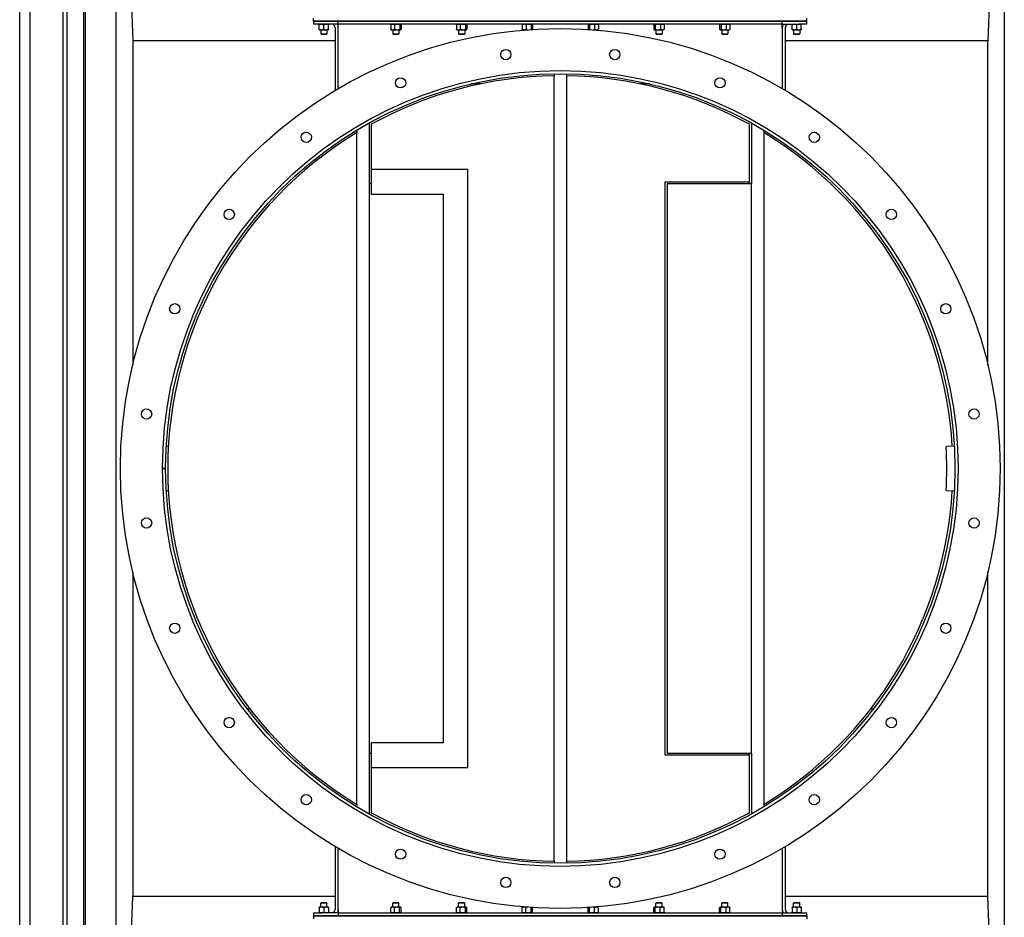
# Model space of a CAD drawing. Header units: inches. Extents: x 24 to 1128, y -69 to 748.
# Tile 588 of 656: x 504 to 564, y 587 to 642. Entities that reach past the tile are written whole.
import ezdxf

# ---------------------------------------------------------------- set-up
doc = ezdxf.new("R2010")
doc.units = ezdxf.units.IN
doc.header["$LTSCALE"] = 32
doc.header["$MEASUREMENT"] = 0
doc.layers.add('Visible (ANSI)', color=7, linetype='Continuous', lineweight=30)

msp = doc.modelspace()

# ---------------------------------------------------------------- linework, layer by layer
at = {"layer": 'Visible (ANSI)'}
for p, q in [((508.25563, 671.56853), (508.25563, 557.01853)), ((504.28063, 558.91853), (504.28063, 669.66853)), ((504.90563, 669.66853), (504.90563, 558.91853)), ((506.90563, 669.66853), (506.90563, 558.91853)), ((507.15563, 669.66853), (507.15563, 558.91853)), ((508.15563, 669.66853), (508.15563, 558.91853)), ((510.15563, 558.91853), (510.15563, 669.66853)), ((510.15563, 669.66853), (511.15563, 640.29353)), ((564.15563, 669.66853), (563.15563, 640.29353)), ((564.15563, 669.66853), (564.15563, 558.91853)), ((522.15563, 641.48103), (522.15563, 641.66853)), ((522.65563, 641.48103), (522.15563, 641.48103)), ((522.15563, 641.48103), (522.65563, 641.48103)), ((522.15563, 641.48103), (522.15563, 641.29353)), ((522.65563, 641.29353), (522.15563, 641.29353)), ((522.49913, 640.98967), (522.49913, 641.26839)), ((522.65563, 641.48103), (551.65563, 641.48103)), ((523.65563, 641.48103), (522.65563, 641.48103)), ((523.65563, 641.29353), (522.65563, 641.29353)), ((522.78063, 640.98967), (522.78063, 641.26839)), ((523.06213, 640.98967), (523.06213, 641.26839)), ((523.65563, 641.29353), (523.65563, 641.48103)), ((523.65563, 641.29353), (523.65563, 641.48103)), ((550.65563, 641.48103), (523.65563, 641.48103)), ((550.65563, 641.29353), (523.65563, 641.29353)), ((523.65563, 641.10603), (523.65563, 641.29353)), ((526.84269, 641.26839), (526.84269, 640.98967)), ((526.87413, 641.29353), (526.86511, 641.28832)), ((527.07527, 641.26839), (527.07527, 640.98967)), ((527.38821, 641.26839), (527.38821, 640.98967)), ((527.43713, 641.29353), (527.44615, 641.28832)), ((527.46858, 641.26839), (527.46858, 640.98967)), ((530.84269, 641.26839), (530.84269, 640.98967)), ((530.87413, 641.29353), (530.86511, 641.28832)), ((531.07527, 641.26839), (531.07527, 640.98967)), ((531.38821, 641.26839), (531.38821, 640.98967)), ((531.43713, 641.29353), (531.44615, 641.28832)), ((531.46858, 641.26839), (531.46858, 640.98967)), ((534.84269, 641.26839), (534.84269, 640.98967)), ((534.87413, 641.29353), (534.86511, 641.28832)), ((535.07527, 641.26839), (535.07527, 640.98967)), ((535.38821, 641.26839), (535.38821, 640.98967)), ((535.43713, 641.29353), (535.44615, 641.28832)), ((535.46858, 641.26839), (535.46858, 640.99028)), ((538.84053, 641.26839), (538.84053, 640.99041)), ((538.87413, 641.29353), (538.86309, 641.28716)), ((538.92898, 641.26839), (538.92898, 640.98967)), ((539.24408, 641.26839), (539.24408, 640.98967)), ((539.43713, 641.29353), (539.44817, 641.28716)), ((539.47074, 641.26839), (539.47074, 640.98967)), ((542.84053, 641.26839), (542.84053, 640.98967)), ((542.87413, 641.29353), (542.86309, 641.28716)), ((542.92898, 641.26839), (542.92898, 640.98967)), ((543.24408, 641.26839), (543.24408, 640.98967)), ((543.43713, 641.29353), (543.44817, 641.28716)), ((543.47074, 641.26839), (543.47074, 640.98967)), ((546.84053, 641.26839), (546.84053, 640.98967)), ((546.87413, 641.29353), (546.86309, 641.28716)), ((546.92898, 641.26839), (546.92898, 640.98967)), ((547.24408, 641.26839), (547.24408, 640.98967)), ((547.43713, 641.29353), (547.44817, 641.28716)), ((547.47074, 641.26839), (547.47074, 640.98967)), ((551.65563, 641.48103), (550.65563, 641.48103)), ((550.65563, 641.29353), (550.65563, 641.48103)), ((550.65563, 641.29353), (550.65563, 641.48103)), ((550.65563, 641.29353), (551.65563, 641.29353)), ((550.65563, 641.10603), (550.65563, 641.29353)), ((551.24913, 640.98967), (551.24913, 641.26839)), ((551.53063, 640.98967), (551.53063, 641.26839)), ((552.15563, 641.48103), (551.65563, 641.48103)), ((551.65563, 641.48103), (552.15563, 641.48103)), ((552.15563, 641.29353), (551.65563, 641.29353)), ((551.81213, 640.98967), (551.81213, 641.26839)), ((552.15563, 641.48103), (552.15563, 641.66853)), ((552.15563, 641.29353), (552.15563, 641.48103)), ((522.49913, 640.96453), (522.63988, 640.96453)), ((522.59313, 640.96453), (522.59313, 640.70569)), ((522.59313, 640.70569), (522.96813, 640.70569)), ((522.63147, 640.66853), (522.59313, 640.70569)), ((522.92979, 640.66853), (522.63147, 640.66853)), ((522.63988, 640.96453), (522.92138, 640.96453)), ((522.92138, 640.96453), (523.06213, 640.96453)), ((522.92979, 640.66853), (522.96813, 640.70569)), ((522.96813, 640.96453), (522.96813, 640.70569)), ((523.46813, 641.10603), (523.46813, 637.27645)), ((523.65563, 637.38709), (523.65563, 641.10603)), ((526.87413, 640.96453), (526.86511, 640.96974)), ((526.87413, 640.96453), (526.95898, 640.96453)), ((526.95898, 640.96453), (527.23174, 640.96453)), ((526.96813, 640.96453), (526.96813, 640.7057)), ((526.96813, 640.7057), (527.34313, 640.7057)), ((527.00647, 640.66853), (526.96813, 640.7057)), ((527.30479, 640.66853), (527.00647, 640.66853)), ((527.23174, 640.96453), (527.42839, 640.96453)), ((527.30479, 640.66853), (527.34313, 640.7057)), ((527.34313, 640.96453), (527.34313, 640.7057)), ((527.42839, 640.96453), (527.43713, 640.96453)), ((527.43713, 640.96453), (527.44615, 640.96974)), ((530.87413, 640.96453), (530.86511, 640.96974)), ((530.87413, 640.96453), (530.95898, 640.96453)), ((530.95898, 640.96453), (531.23174, 640.96453)), ((530.96813, 640.96453), (530.96813, 640.7057)), ((530.96813, 640.7057), (531.34313, 640.7057)), ((531.00647, 640.66853), (530.96813, 640.7057)), ((531.30479, 640.66853), (531.00647, 640.66853)), ((531.23174, 640.96453), (531.42839, 640.96453)), ((531.30479, 640.66853), (531.34313, 640.7057)), ((531.34313, 640.96453), (531.34313, 640.7057)), ((531.42839, 640.96453), (531.43713, 640.96453)), ((531.43713, 640.96453), (531.44615, 640.96974)), ((534.87413, 640.96453), (534.86511, 640.96974)), ((534.87413, 640.96453), (534.95898, 640.96453)), ((534.95898, 640.96453), (535.10131, 640.96453)), ((534.96813, 640.96453), (534.96813, 640.95394)), ((539.20996, 640.96453), (539.35741, 640.96453)), ((539.34313, 640.96453), (539.34313, 640.95394)), ((539.35741, 640.96453), (539.43713, 640.96453)), ((539.43713, 640.96453), (539.44817, 640.9709)), ((542.87413, 640.96453), (542.86309, 640.9709)), ((542.87413, 640.96453), (542.88475, 640.96453)), ((542.88475, 640.96453), (543.08653, 640.96453)), ((542.96813, 640.96453), (542.96813, 640.7057)), ((542.96813, 640.7057), (543.34313, 640.7057)), ((543.00647, 640.66853), (542.96813, 640.7057)), ((543.30479, 640.66853), (543.00647, 640.66853)), ((543.08653, 640.96453), (543.35741, 640.96453)), ((543.30479, 640.66853), (543.34313, 640.7057)), ((543.34313, 640.96453), (543.34313, 640.7057)), ((543.35741, 640.96453), (543.43713, 640.96453)), ((543.43713, 640.96453), (543.44817, 640.9709)), ((546.87413, 640.96453), (546.86309, 640.9709)), ((546.87413, 640.96453), (546.88475, 640.96453)), ((546.88475, 640.96453), (547.08653, 640.96453)), ((546.96813, 640.96453), (546.96813, 640.7057)), ((546.96813, 640.7057), (547.34313, 640.7057)), ((547.00647, 640.66853), (546.96813, 640.7057)), ((547.30479, 640.66853), (547.00647, 640.66853)), ((547.08653, 640.96453), (547.35741, 640.96453)), ((547.30479, 640.66853), (547.34313, 640.7057)), ((547.34313, 640.96453), (547.34313, 640.7057)), ((547.35741, 640.96453), (547.43713, 640.96453)), ((547.43713, 640.96453), (547.44817, 640.9709)), ((550.65563, 641.10603), (550.65563, 637.38709)), ((550.84313, 637.27645), (550.84313, 641.10603)), ((551.24913, 640.96453), (551.38988, 640.96453)), ((551.34313, 640.96453), (551.34313, 640.70569)), ((551.34313, 640.70569), (551.71813, 640.70569)), ((551.38147, 640.66853), (551.34313, 640.70569)), ((551.67979, 640.66853), (551.38147, 640.66853)), ((551.38988, 640.96453), (551.67138, 640.96453)), ((551.67138, 640.96453), (551.81213, 640.96453)), ((551.67979, 640.66853), (551.71813, 640.70569)), ((551.71813, 640.96453), (551.71813, 640.70569)), ((511.15563, 640.29353), (511.15563, 620.5834)), ((523.46813, 640.29353), (511.15563, 640.29353)), ((563.15563, 640.29353), (550.84313, 640.29353)), ((563.15563, 620.5834), (563.15563, 640.29353)), ((536.78063, 638.2906), (536.78063, 638.16558)), ((537.53063, 638.2906), (537.53063, 638.16558)), ((536.78063, 590.42148), (536.78063, 638.16558)), ((537.53063, 638.16558), (537.53063, 590.42148)), ((532.29508, 637.66853), (531.71418, 637.66853)), ((542.59708, 637.66853), (542.01619, 637.66853)), ((525.53063, 635.29018), (525.53063, 631.59138)), ((548.78063, 635.29018), (548.78063, 631.59138)), ((524.78063, 634.85707), (524.78063, 634.71105)), ((524.78063, 593.87601), (524.78063, 634.71105)), ((525.65563, 635.21638), (525.65563, 632.46638)), ((548.65563, 631.71638), (548.65563, 635.21638)), ((549.53063, 634.85707), (549.53063, 634.71105)), ((549.53063, 634.71105), (549.53063, 593.87601)), ((525.65563, 632.46638), (525.65563, 630.96638)), ((531.53063, 632.46638), (525.65563, 632.46638)), ((531.53063, 596.12068), (531.53063, 632.46638)), ((543.53063, 631.71638), (548.65563, 631.71638)), ((543.53063, 596.87068), (543.53063, 631.71638)), ((548.65563, 631.59138), (548.65563, 631.71638)), ((525.65563, 631.59138), (525.53063, 631.59138)), ((525.53063, 631.59138), (525.53063, 596.99568)), ((548.78063, 631.59138), (543.65563, 631.59138)), ((543.65563, 631.59138), (543.65563, 596.99568)), ((548.78063, 596.99568), (548.78063, 631.59138)), ((525.65563, 630.96638), (530.03063, 630.96638)), ((530.03063, 630.96638), (530.03063, 597.62068)), ((513.31903, 615.64707), (513.19423, 615.65416)), ((561.11703, 615.65416), (560.61784, 615.62581)), ((512.96813, 614.29403), (513.15563, 614.29403)), ((513.15563, 614.29303), (512.96813, 614.29303)), ((513.19423, 612.9329), (513.31903, 612.93999)), ((560.61784, 612.96125), (561.11703, 612.9329)), ((511.15563, 608.00366), (511.15563, 588.29353)), ((563.15563, 588.29353), (563.15563, 608.00366)), ((518.28436, 599.66853), (518.12646, 599.66853)), ((556.1848, 599.66853), (556.02691, 599.66853)), ((525.65563, 597.62068), (525.65563, 596.12068)), ((530.03063, 597.62068), (525.65563, 597.62068)), ((525.53063, 596.99568), (525.65563, 596.99568)), ((525.53063, 596.99568), (525.53063, 593.29688)), ((543.65563, 596.99568), (548.78063, 596.99568)), ((548.65563, 596.87068), (548.65563, 596.99568)), ((548.78063, 596.99568), (548.78063, 593.29688)), ((548.65563, 596.87068), (543.53063, 596.87068)), ((548.65563, 593.37068), (548.65563, 596.87068)), ((525.65563, 596.12068), (525.65563, 593.37068)), ((525.65563, 596.12068), (531.53063, 596.12068)), ((524.78063, 593.87601), (524.78063, 593.72999)), ((549.53063, 593.87601), (549.53063, 593.72999)), ((523.46813, 591.3106), (523.46813, 587.48103)), ((523.65563, 587.48103), (523.65563, 591.19997)), ((550.65563, 591.19997), (550.65563, 587.48103)), ((550.84313, 587.48103), (550.84313, 591.3106)), ((536.78063, 590.42148), (536.78063, 590.29646)), ((537.53063, 590.42148), (537.53063, 590.29646)), ((510.15563, 558.91853), (511.15563, 588.29353)), ((511.15563, 588.29353), (523.46813, 588.29353)), ((550.84313, 588.29353), (563.15563, 588.29353)), ((564.15563, 558.91853), (563.15563, 588.29353)), ((522.63988, 587.62253), (522.49913, 587.62253)), ((522.49913, 587.59739), (522.49913, 587.31867)), ((522.63147, 587.91853), (522.59313, 587.88137)), ((522.96813, 587.88137), (522.59313, 587.88137)), ((522.59313, 587.62253), (522.59313, 587.88137)), ((522.63147, 587.91853), (522.92979, 587.91853)), ((522.92138, 587.62253), (522.63988, 587.62253)), ((522.78063, 587.59739), (522.78063, 587.31867)), ((523.06213, 587.62253), (522.92138, 587.62253)), ((522.92979, 587.91853), (522.96813, 587.88137)), ((522.96813, 587.62253), (522.96813, 587.88137)), ((523.06213, 587.59739), (523.06213, 587.31867)), ((523.65563, 587.48103), (523.65563, 587.29353)), ((526.84053, 587.31867), (526.84053, 587.59739)), ((526.87413, 587.62253), (526.86309, 587.61616)), ((526.95386, 587.62253), (526.87413, 587.62253)), ((527.22474, 587.62253), (526.95386, 587.62253)), ((527.00647, 587.91853), (526.96813, 587.88136)), ((527.34313, 587.88136), (526.96813, 587.88136)), ((526.96813, 587.62253), (526.96813, 587.88136)), ((527.00647, 587.91853), (527.30479, 587.91853)), ((527.06718, 587.31867), (527.06718, 587.59739)), ((527.42651, 587.62253), (527.22474, 587.62253)), ((527.30479, 587.91853), (527.34313, 587.88136)), ((527.34313, 587.62253), (527.34313, 587.88136)), ((527.38229, 587.31867), (527.38229, 587.59739)), ((527.43713, 587.62253), (527.42651, 587.62253)), ((527.43713, 587.62253), (527.44817, 587.61616)), ((527.47074, 587.31867), (527.47074, 587.59739)), ((530.84053, 587.31867), (530.84053, 587.59739)), ((530.87413, 587.62253), (530.86309, 587.61616)), ((530.95386, 587.62253), (530.87413, 587.62253)), ((531.22474, 587.62253), (530.95386, 587.62253)), ((531.00647, 587.91853), (530.96813, 587.88136)), ((531.34313, 587.88136), (530.96813, 587.88136)), ((530.96813, 587.62253), (530.96813, 587.88136)), ((531.00647, 587.91853), (531.30479, 587.91853)), ((531.06718, 587.31867), (531.06718, 587.59739)), ((531.42651, 587.62253), (531.22474, 587.62253)), ((531.30479, 587.91853), (531.34313, 587.88136)), ((531.34313, 587.62253), (531.34313, 587.88136)), ((531.38229, 587.31867), (531.38229, 587.59739)), ((531.43713, 587.62253), (531.42651, 587.62253)), ((531.43713, 587.62253), (531.44817, 587.61616)), ((531.47074, 587.31867), (531.47074, 587.59739)), ((534.84053, 587.31867), (534.84053, 587.59739)), ((534.87413, 587.62253), (534.86309, 587.61616)), ((534.95386, 587.62253), (534.87413, 587.62253)), ((535.10131, 587.62253), (534.95386, 587.62253)), ((534.96813, 587.62253), (534.96813, 587.63312)), ((535.06718, 587.31867), (535.06718, 587.59739)), ((535.38229, 587.31867), (535.38229, 587.59739)), ((535.47074, 587.31867), (535.47074, 587.59665)), ((538.84269, 587.31867), (538.84269, 587.59678)), ((538.92306, 587.31867), (538.92306, 587.59739)), ((539.35229, 587.62253), (539.20996, 587.62253)), ((539.236, 587.31867), (539.236, 587.59739)), ((539.34313, 587.62253), (539.34313, 587.63312)), ((539.43713, 587.62253), (539.35229, 587.62253)), ((539.43713, 587.62253), (539.44615, 587.61732)), ((539.46858, 587.31867), (539.46858, 587.59739)), ((542.84269, 587.31867), (542.84269, 587.59739)), ((542.87413, 587.62253), (542.86511, 587.61732)), ((542.88287, 587.62253), (542.87413, 587.62253)), ((543.07953, 587.62253), (542.88287, 587.62253)), ((542.92306, 587.31867), (542.92306, 587.59739)), ((543.00647, 587.91853), (542.96813, 587.88136)), ((543.34313, 587.88136), (542.96813, 587.88136)), ((542.96813, 587.62253), (542.96813, 587.88136)), ((543.00647, 587.91853), (543.30479, 587.91853)), ((543.35229, 587.62253), (543.07953, 587.62253)), ((543.236, 587.31867), (543.236, 587.59739)), ((543.30479, 587.91853), (543.34313, 587.88136)), ((543.34313, 587.62253), (543.34313, 587.88136)), ((543.43713, 587.62253), (543.35229, 587.62253)), ((543.43713, 587.62253), (543.44615, 587.61732)), ((543.46858, 587.31867), (543.46858, 587.59739)), ((546.84269, 587.31867), (546.84269, 587.59739)), ((546.87413, 587.62253), (546.86511, 587.61732)), ((546.88287, 587.62253), (546.87413, 587.62253)), ((547.07953, 587.62253), (546.88287, 587.62253)), ((546.92306, 587.31867), (546.92306, 587.59739)), ((547.00647, 587.91853), (546.96813, 587.88136)), ((547.34313, 587.88136), (546.96813, 587.88136)), ((546.96813, 587.62253), (546.96813, 587.88136)), ((547.00647, 587.91853), (547.30479, 587.91853)), ((547.35229, 587.62253), (547.07953, 587.62253)), ((547.236, 587.31867), (547.236, 587.59739)), ((547.30479, 587.91853), (547.34313, 587.88136)), ((547.34313, 587.62253), (547.34313, 587.88136)), ((547.43713, 587.62253), (547.35229, 587.62253)), ((547.43713, 587.62253), (547.44615, 587.61732)), ((547.46858, 587.31867), (547.46858, 587.59739)), ((550.65563, 587.48103), (550.65563, 587.29353)), ((551.38988, 587.62253), (551.24913, 587.62253)), ((551.24913, 587.59739), (551.24913, 587.31867)), ((551.38147, 587.91853), (551.34313, 587.88137)), ((551.71813, 587.88137), (551.34313, 587.88137)), ((551.34313, 587.62253), (551.34313, 587.88137)), ((551.38147, 587.91853), (551.67979, 587.91853)), ((551.67138, 587.62253), (551.38988, 587.62253)), ((551.53063, 587.59739), (551.53063, 587.31867)), ((551.81213, 587.62253), (551.67138, 587.62253)), ((551.67979, 587.91853), (551.71813, 587.88137)), ((551.71813, 587.62253), (551.71813, 587.88137)), ((551.81213, 587.59739), (551.81213, 587.31867)), ((522.15563, 587.29353), (522.65563, 587.29353)), ((522.15563, 587.29353), (522.15563, 587.10603)), ((522.15563, 587.10603), (522.15563, 586.91853)), ((522.15563, 587.10603), (522.65563, 587.10603)), ((522.65563, 587.10603), (522.15563, 587.10603)), ((523.65563, 587.29353), (522.65563, 587.29353)), ((551.65563, 587.10603), (522.65563, 587.10603)), ((522.65563, 587.10603), (523.65563, 587.10603)), ((523.65563, 587.29353), (523.65563, 587.10603)), ((523.65563, 587.29353), (550.65563, 587.29353)), ((523.65563, 587.29353), (523.65563, 587.10603)), ((523.65563, 587.10603), (550.65563, 587.10603)), ((526.87413, 587.29353), (526.86309, 587.2999)), ((527.43713, 587.29353), (527.44817, 587.2999)), ((530.87413, 587.29353), (530.86309, 587.2999)), ((531.43713, 587.29353), (531.44817, 587.2999)), ((534.87413, 587.29353), (534.86309, 587.2999)), ((535.43713, 587.29353), (535.44817, 587.2999)), ((538.87413, 587.29353), (538.86511, 587.29874)), ((539.43713, 587.29353), (539.44615, 587.29874)), ((542.87413, 587.29353), (542.86511, 587.29874)), ((543.43713, 587.29353), (543.44615, 587.29874)), ((546.87413, 587.29353), (546.86511, 587.29874)), ((547.43713, 587.29353), (547.44615, 587.29874)), ((550.65563, 587.29353), (551.65563, 587.29353)), ((550.65563, 587.29353), (550.65563, 587.10603)), ((550.65563, 587.29353), (550.65563, 587.10603)), ((550.65563, 587.10603), (551.65563, 587.10603)), ((551.65563, 587.29353), (552.15563, 587.29353)), ((551.65563, 587.10603), (552.15563, 587.10603)), ((552.15563, 587.10603), (551.65563, 587.10603)), ((552.15563, 587.10603), (552.15563, 587.29353)), ((552.15563, 587.10603), (552.15563, 586.91853))]:
    msp.add_line(p, q, dxfattribs=at)
for centre, radius in [((537.15563, 614.29353), 26.75), ((533.84353, 639.45144), 0.3125), ((540.46773, 639.45144), 0.3125), ((537.15563, 614.29353), 24.1875), ((537.15563, 614.29353), 24), ((527.44504, 637.73697), 0.3125), ((546.86622, 637.73697), 0.3125), ((521.70831, 634.42487), 0.3125), ((552.60295, 634.42487), 0.3125), ((517.02429, 629.74085), 0.3125), ((557.28697, 629.74085), 0.3125), ((513.71219, 624.00412), 0.3125), ((560.59908, 624.00412), 0.3125), ((511.99772, 617.60563), 0.3125), ((562.31355, 617.60563), 0.3125), ((511.99772, 610.98143), 0.3125), ((562.31355, 610.98143), 0.3125), ((513.71219, 604.58294), 0.3125), ((560.59908, 604.58294), 0.3125), ((517.02429, 598.84621), 0.3125), ((557.28697, 598.84621), 0.3125), ((521.70831, 594.16219), 0.3125), ((552.60295, 594.16219), 0.3125), ((527.44504, 590.85009), 0.3125), ((546.86622, 590.85009), 0.3125), ((533.84353, 589.13562), 0.3125), ((540.46773, 589.13562), 0.3125)]:
    msp.add_circle(centre, radius, dxfattribs=at)
for centre, radius, start, end in [((523.28063, 641.10603), 0.1875, 0, 90), ((523.28063, 641.10603), 0.375, 0, 30), ((551.03063, 641.10603), 0.375, 150, 180), ((551.03063, 641.10603), 0.1875, 90, 180), ((537.15563, 614.29353), 23.875, 90.8999707, 118.7948818), ((537.15563, 614.29353), 23.875, 61.2051182, 89.1000293), ((537.15563, 614.29353), 23.875, 121.2199364, 238.7800636), ((537.15563, 614.29353), 23.875, 3.25, 58.7800636), ((537.15563, 614.29353), 23.5, 356.75, 3.25), ((537.15563, 614.29353), 24, 179.9988063, 180.0011937), ((537.15563, 614.29353), 23.875, 301.2199364, 356.75), ((537.15563, 614.29353), 23.875, 241.2051182, 269.1000293), ((537.15563, 614.29353), 23.875, 270.8999707, 298.7948818), ((523.28063, 587.48103), 0.1875, 270, 0), ((523.28063, 587.48103), 0.375, 330, 0), ((551.03063, 587.48103), 0.375, 180, 210), ((551.03063, 587.48103), 0.1875, 180, 270)]:
    msp.add_arc(centre, radius, start, end, dxfattribs=at)
for points, weights in [([(522.49913, 641.26839), (522.49913, 641.29353), (522.49913, 641.29353)], [1, 1.0379548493, 1]), ([(522.63988, 641.29353), (522.57456, 641.29353), (522.49913, 641.26839)], [1, 1.0379548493, 1]), ([(522.78063, 641.26839), (522.70521, 641.29353), (522.63988, 641.29353)], [1, 1.0379548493, 1]), ([(522.92138, 641.29353), (522.85606, 641.29353), (522.78063, 641.26839)], [1, 1.0379548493, 1]), ([(523.06213, 641.26839), (522.98671, 641.29353), (522.92138, 641.29353)], [1, 1.0379548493, 1]), ([(523.06213, 641.29353), (523.06213, 641.29353), (523.06213, 641.26839)], [1, 1.0379548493, 1]), ([(526.95898, 641.29353), (526.90501, 641.29353), (526.84269, 641.26839)], [1, 1.0379548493, 1]), ([(526.84269, 641.26839), (526.85453, 641.28221), (526.86511, 641.28832)], [1, 1.02051902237, 1.01885219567]), ([(527.07527, 641.26839), (527.01295, 641.29353), (526.95898, 641.29353)], [1, 1.0379548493, 1]), ([(527.23174, 641.29353), (527.15912, 641.29353), (527.07527, 641.26839)], [1, 1.0379548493, 1]), ([(527.38821, 641.26839), (527.30436, 641.29353), (527.23174, 641.29353)], [1, 1.0379548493, 1]), ([(527.42839, 641.29353), (527.40974, 641.29353), (527.38821, 641.26839)], [1, 1.0379548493, 1]), ([(527.46858, 641.26839), (527.44704, 641.29353), (527.42839, 641.29353)], [1, 1.0379548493, 1]), ([(530.95898, 641.29353), (530.90501, 641.29353), (530.84269, 641.26839)], [1, 1.0379548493, 1]), ([(530.84269, 641.26839), (530.85453, 641.28221), (530.86511, 641.28832)], [1, 1.02051902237, 1.01885219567]), ([(531.07527, 641.26839), (531.01295, 641.29353), (530.95898, 641.29353)], [1, 1.0379548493, 1]), ([(531.23174, 641.29353), (531.15912, 641.29353), (531.07527, 641.26839)], [1, 1.0379548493, 1]), ([(531.38821, 641.26839), (531.30436, 641.29353), (531.23174, 641.29353)], [1, 1.0379548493, 1]), ([(531.42839, 641.29353), (531.40974, 641.29353), (531.38821, 641.26839)], [1, 1.0379548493, 1]), ([(531.46858, 641.26839), (531.44704, 641.29353), (531.42839, 641.29353)], [1, 1.0379548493, 1]), ([(534.95898, 641.29353), (534.90501, 641.29353), (534.84269, 641.26839)], [1, 1.0379548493, 1]), ([(534.84269, 641.26839), (534.85453, 641.28221), (534.86511, 641.28832)], [1, 1.02051902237, 1.01885219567]), ([(535.07527, 641.26839), (535.01295, 641.29353), (534.95898, 641.29353)], [1, 1.0379548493, 1]), ([(535.23174, 641.29353), (535.15912, 641.29353), (535.07527, 641.26839)], [1, 1.0379548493, 1]), ([(535.38821, 641.26839), (535.30436, 641.29353), (535.23174, 641.29353)], [1, 1.0379548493, 1]), ([(535.42839, 641.29353), (535.40974, 641.29353), (535.38821, 641.26839)], [1, 1.0379548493, 1]), ([(535.46858, 641.26839), (535.44704, 641.29353), (535.42839, 641.29353)], [1, 1.0379548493, 1]), ([(538.88475, 641.29353), (538.86423, 641.29353), (538.84053, 641.26839)], [1, 1.0379548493, 1]), ([(538.92898, 641.26839), (538.90528, 641.29353), (538.88475, 641.29353)], [1, 1.0379548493, 1]), ([(539.08653, 641.29353), (539.01341, 641.29353), (538.92898, 641.26839)], [1, 1.0379548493, 1]), ([(539.24408, 641.26839), (539.15965, 641.29353), (539.08653, 641.29353)], [1, 1.0379548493, 1]), ([(539.35741, 641.29353), (539.30481, 641.29353), (539.24408, 641.26839)], [1, 1.0379548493, 1]), ([(539.47074, 641.26839), (539.41, 641.29353), (539.35741, 641.29353)], [1, 1.0379548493, 1]), ([(539.44817, 641.28716), (539.45886, 641.28099), (539.47074, 641.26839)], [1.01897229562, 1.01866543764, 1]), ([(542.88475, 641.29353), (542.86423, 641.29353), (542.84053, 641.26839)], [1, 1.0379548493, 1]), ([(542.92898, 641.26839), (542.90528, 641.29353), (542.88475, 641.29353)], [1, 1.0379548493, 1]), ([(543.08653, 641.29353), (543.01341, 641.29353), (542.92898, 641.26839)], [1, 1.0379548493, 1]), ([(543.24408, 641.26839), (543.15965, 641.29353), (543.08653, 641.29353)], [1, 1.0379548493, 1]), ([(543.35741, 641.29353), (543.30481, 641.29353), (543.24408, 641.26839)], [1, 1.0379548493, 1]), ([(543.47074, 641.26839), (543.41, 641.29353), (543.35741, 641.29353)], [1, 1.0379548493, 1]), ([(543.44817, 641.28716), (543.45886, 641.28099), (543.47074, 641.26839)], [1.01897229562, 1.01866543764, 1]), ([(546.88475, 641.29353), (546.86423, 641.29353), (546.84053, 641.26839)], [1, 1.0379548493, 1]), ([(546.92898, 641.26839), (546.90528, 641.29353), (546.88475, 641.29353)], [1, 1.0379548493, 1]), ([(547.08653, 641.29353), (547.01341, 641.29353), (546.92898, 641.26839)], [1, 1.0379548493, 1]), ([(547.24408, 641.26839), (547.15965, 641.29353), (547.08653, 641.29353)], [1, 1.0379548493, 1]), ([(547.35741, 641.29353), (547.30481, 641.29353), (547.24408, 641.26839)], [1, 1.0379548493, 1]), ([(547.47074, 641.26839), (547.41, 641.29353), (547.35741, 641.29353)], [1, 1.0379548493, 1]), ([(547.44817, 641.28716), (547.45886, 641.28099), (547.47074, 641.26839)], [1.01897229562, 1.01866543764, 1]), ([(551.24913, 641.26839), (551.24913, 641.29353), (551.24913, 641.29353)], [1, 1.0379548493, 1]), ([(551.38988, 641.29353), (551.32456, 641.29353), (551.24913, 641.26839)], [1, 1.0379548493, 1]), ([(551.53063, 641.26839), (551.45521, 641.29353), (551.38988, 641.29353)], [1, 1.0379548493, 1]), ([(551.67138, 641.29353), (551.60606, 641.29353), (551.53063, 641.26839)], [1, 1.0379548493, 1]), ([(551.81213, 641.26839), (551.73671, 641.29353), (551.67138, 641.29353)], [1, 1.0379548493, 1]), ([(551.81213, 641.29353), (551.81213, 641.29353), (551.81213, 641.26839)], [1, 1.0379548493, 1]), ([(522.49913, 640.98967), (522.57456, 640.96453), (522.63988, 640.96453)], [1, 1.0379548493, 1]), ([(522.49913, 640.96453), (522.49913, 640.96453), (522.49913, 640.98967)], [1, 1.0379548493, 1]), ([(522.63988, 640.96453), (522.70521, 640.96453), (522.78063, 640.98967)], [1, 1.0379548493, 1]), ([(522.78063, 640.98967), (522.85606, 640.96453), (522.92138, 640.96453)], [1, 1.0379548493, 1]), ([(522.92138, 640.96453), (522.98671, 640.96453), (523.06213, 640.98967)], [1, 1.0379548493, 1]), ([(523.06213, 640.98967), (523.06213, 640.96453), (523.06213, 640.96453)], [1, 1.0379548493, 1]), ([(526.84269, 640.98967), (526.90501, 640.96453), (526.95898, 640.96453)], [1, 1.0379548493, 1]), ([(526.86511, 640.96974), (526.85453, 640.97585), (526.84269, 640.98967)], [1.01885219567, 1.02051902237, 1]), ([(526.95898, 640.96453), (527.01295, 640.96453), (527.07527, 640.98967)], [1, 1.0379548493, 1]), ([(527.07527, 640.98967), (527.15912, 640.96453), (527.23174, 640.96453)], [1, 1.0379548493, 1]), ([(527.23174, 640.96453), (527.30436, 640.96453), (527.38821, 640.98967)], [1, 1.0379548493, 1]), ([(527.38821, 640.98967), (527.40974, 640.96453), (527.42839, 640.96453)], [1, 1.0379548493, 1]), ([(527.42839, 640.96453), (527.44704, 640.96453), (527.46858, 640.98967)], [1, 1.0379548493, 1]), ([(530.84269, 640.98967), (530.90501, 640.96453), (530.95898, 640.96453)], [1, 1.0379548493, 1]), ([(530.86511, 640.96974), (530.85453, 640.97585), (530.84269, 640.98967)], [1.01885219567, 1.02051902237, 1]), ([(530.95898, 640.96453), (531.01295, 640.96453), (531.07527, 640.98967)], [1, 1.0379548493, 1]), ([(531.07527, 640.98967), (531.15912, 640.96453), (531.23174, 640.96453)], [1, 1.0379548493, 1]), ([(531.23174, 640.96453), (531.30436, 640.96453), (531.38821, 640.98967)], [1, 1.0379548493, 1]), ([(531.38821, 640.98967), (531.40974, 640.96453), (531.42839, 640.96453)], [1, 1.0379548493, 1]), ([(531.42839, 640.96453), (531.44704, 640.96453), (531.46858, 640.98967)], [1, 1.0379548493, 1]), ([(534.84269, 640.98967), (534.90501, 640.96453), (534.95898, 640.96453)], [1, 1.0379548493, 1]), ([(534.86511, 640.96974), (534.85453, 640.97585), (534.84269, 640.98967)], [1.01885219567, 1.02051902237, 1]), ([(534.95898, 640.96453), (535.01295, 640.96453), (535.07527, 640.98967)], [1, 1.0379548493, 1]), ([(535.07527, 640.98967), (535.12276, 640.97543), (535.16512, 640.96937)], [1, 1.02114995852, 1.01872871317]), ([(535.36709, 640.98367), (535.37748, 640.98645), (535.38821, 640.98967)], [1.00823991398, 1.00470261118, 1]), ([(535.38821, 640.98967), (535.39016, 640.98739), (535.39207, 640.98533)], [1, 1.00332601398, 1.0060691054]), ([(538.92438, 640.98499), (538.92665, 640.9872), (538.92898, 640.98967)], [1.00652502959, 1.00360490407, 1]), ([(538.92898, 640.98967), (538.94085, 640.98614), (538.95231, 640.98312)], [1, 1.00516935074, 1.00893059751]), ([(539.15101, 640.96901), (539.19483, 640.97501), (539.24408, 640.98967)], [1.01855936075, 1.02179412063, 1]), ([(539.24408, 640.98967), (539.30481, 640.96453), (539.35741, 640.96453)], [1, 1.0379548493, 1]), ([(539.35741, 640.96453), (539.41, 640.96453), (539.47074, 640.98967)], [1, 1.0379548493, 1]), ([(539.47074, 640.98967), (539.45886, 640.97707), (539.44817, 640.9709)], [1, 1.01866543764, 1.01897229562]), ([(542.84053, 640.98967), (542.86423, 640.96453), (542.88475, 640.96453)], [1, 1.0379548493, 1]), ([(542.88475, 640.96453), (542.90528, 640.96453), (542.92898, 640.98967)], [1, 1.0379548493, 1]), ([(542.92898, 640.98967), (543.01341, 640.96453), (543.08653, 640.96453)], [1, 1.0379548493, 1]), ([(543.08653, 640.96453), (543.15965, 640.96453), (543.24408, 640.98967)], [1, 1.0379548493, 1]), ([(543.24408, 640.98967), (543.30481, 640.96453), (543.35741, 640.96453)], [1, 1.0379548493, 1]), ([(543.35741, 640.96453), (543.41, 640.96453), (543.47074, 640.98967)], [1, 1.0379548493, 1]), ([(543.47074, 640.98967), (543.45886, 640.97707), (543.44817, 640.9709)], [1, 1.01866543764, 1.01897229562]), ([(546.84053, 640.98967), (546.86423, 640.96453), (546.88475, 640.96453)], [1, 1.0379548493, 1]), ([(546.88475, 640.96453), (546.90528, 640.96453), (546.92898, 640.98967)], [1, 1.0379548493, 1]), ([(546.92898, 640.98967), (547.01341, 640.96453), (547.08653, 640.96453)], [1, 1.0379548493, 1]), ([(547.08653, 640.96453), (547.15965, 640.96453), (547.24408, 640.98967)], [1, 1.0379548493, 1]), ([(547.24408, 640.98967), (547.30481, 640.96453), (547.35741, 640.96453)], [1, 1.0379548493, 1]), ([(547.35741, 640.96453), (547.41, 640.96453), (547.47074, 640.98967)], [1, 1.0379548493, 1]), ([(547.47074, 640.98967), (547.45886, 640.97707), (547.44817, 640.9709)], [1, 1.01866543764, 1.01897229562]), ([(551.24913, 640.98967), (551.32456, 640.96453), (551.38988, 640.96453)], [1, 1.0379548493, 1]), ([(551.24913, 640.96453), (551.24913, 640.96453), (551.24913, 640.98967)], [1, 1.0379548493, 1]), ([(551.38988, 640.96453), (551.45521, 640.96453), (551.53063, 640.98967)], [1, 1.0379548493, 1]), ([(551.53063, 640.98967), (551.60606, 640.96453), (551.67138, 640.96453)], [1, 1.0379548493, 1]), ([(551.67138, 640.96453), (551.73671, 640.96453), (551.81213, 640.98967)], [1, 1.0379548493, 1]), ([(551.81213, 640.98967), (551.81213, 640.96453), (551.81213, 640.96453)], [1, 1.0379548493, 1]), ([(522.49913, 587.59739), (522.49913, 587.62253), (522.49913, 587.62253)], [1, 1.0379548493, 1]), ([(522.63988, 587.62253), (522.57456, 587.62253), (522.49913, 587.59739)], [1, 1.0379548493, 1]), ([(522.78063, 587.59739), (522.70521, 587.62253), (522.63988, 587.62253)], [1, 1.0379548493, 1]), ([(522.92138, 587.62253), (522.85606, 587.62253), (522.78063, 587.59739)], [1, 1.0379548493, 1]), ([(523.06213, 587.59739), (522.98671, 587.62253), (522.92138, 587.62253)], [1, 1.0379548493, 1]), ([(523.06213, 587.62253), (523.06213, 587.62253), (523.06213, 587.59739)], [1, 1.0379548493, 1]), ([(526.95386, 587.62253), (526.90126, 587.62253), (526.84053, 587.59739)], [1, 1.0379548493, 1]), ([(526.84053, 587.59739), (526.85241, 587.60999), (526.86309, 587.61616)], [1, 1.01866543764, 1.01897229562]), ([(527.06718, 587.59739), (527.00645, 587.62253), (526.95386, 587.62253)], [1, 1.0379548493, 1]), ([(527.22474, 587.62253), (527.15162, 587.62253), (527.06718, 587.59739)], [1, 1.0379548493, 1]), ([(527.38229, 587.59739), (527.29786, 587.62253), (527.22474, 587.62253)], [1, 1.0379548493, 1]), ([(527.42651, 587.62253), (527.40599, 587.62253), (527.38229, 587.59739)], [1, 1.0379548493, 1]), ([(527.47074, 587.59739), (527.44704, 587.62253), (527.42651, 587.62253)], [1, 1.0379548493, 1]), ([(530.95386, 587.62253), (530.90126, 587.62253), (530.84053, 587.59739)], [1, 1.0379548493, 1]), ([(530.84053, 587.59739), (530.85241, 587.60999), (530.86309, 587.61616)], [1, 1.01866543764, 1.01897229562]), ([(531.06718, 587.59739), (531.00645, 587.62253), (530.95386, 587.62253)], [1, 1.0379548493, 1]), ([(531.22474, 587.62253), (531.15162, 587.62253), (531.06718, 587.59739)], [1, 1.0379548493, 1]), ([(531.38229, 587.59739), (531.29786, 587.62253), (531.22474, 587.62253)], [1, 1.0379548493, 1]), ([(531.42651, 587.62253), (531.40599, 587.62253), (531.38229, 587.59739)], [1, 1.0379548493, 1]), ([(531.47074, 587.59739), (531.44704, 587.62253), (531.42651, 587.62253)], [1, 1.0379548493, 1]), ([(534.95386, 587.62253), (534.90126, 587.62253), (534.84053, 587.59739)], [1, 1.0379548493, 1]), ([(534.84053, 587.59739), (534.85241, 587.60999), (534.86309, 587.61616)], [1, 1.01866543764, 1.01897229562]), ([(535.06718, 587.59739), (535.00645, 587.62253), (534.95386, 587.62253)], [1, 1.0379548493, 1]), ([(535.16026, 587.61805), (535.11643, 587.61205), (535.06718, 587.59739)], [1.01855936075, 1.02179412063, 1]), ([(535.38229, 587.59739), (535.37041, 587.60092), (535.35895, 587.60394)], [1, 1.00516935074, 1.00893059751]), ([(535.38688, 587.60207), (535.38461, 587.59986), (535.38229, 587.59739)], [1.00652502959, 1.00360490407, 1]), ([(538.92306, 587.59739), (538.9211, 587.59967), (538.9192, 587.60173)], [1, 1.00332601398, 1.0060691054]), ([(538.94418, 587.60339), (538.93379, 587.60061), (538.92306, 587.59739)], [1.00823991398, 1.00470261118, 1]), ([(539.236, 587.59739), (539.18851, 587.61163), (539.14615, 587.61769)], [1, 1.02114995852, 1.01872871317]), ([(539.35229, 587.62253), (539.29832, 587.62253), (539.236, 587.59739)], [1, 1.0379548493, 1]), ([(539.46858, 587.59739), (539.40626, 587.62253), (539.35229, 587.62253)], [1, 1.0379548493, 1]), ([(539.44615, 587.61732), (539.45674, 587.61121), (539.46858, 587.59739)], [1.01885219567, 1.02051902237, 1]), ([(542.88287, 587.62253), (542.86422, 587.62253), (542.84269, 587.59739)], [1, 1.0379548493, 1]), ([(542.92306, 587.59739), (542.90152, 587.62253), (542.88287, 587.62253)], [1, 1.0379548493, 1]), ([(543.07953, 587.62253), (543.00691, 587.62253), (542.92306, 587.59739)], [1, 1.0379548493, 1]), ([(543.236, 587.59739), (543.15215, 587.62253), (543.07953, 587.62253)], [1, 1.0379548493, 1]), ([(543.35229, 587.62253), (543.29832, 587.62253), (543.236, 587.59739)], [1, 1.0379548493, 1]), ([(543.46858, 587.59739), (543.40626, 587.62253), (543.35229, 587.62253)], [1, 1.0379548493, 1]), ([(543.44615, 587.61732), (543.45674, 587.61121), (543.46858, 587.59739)], [1.01885219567, 1.02051902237, 1]), ([(546.88287, 587.62253), (546.86422, 587.62253), (546.84269, 587.59739)], [1, 1.0379548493, 1]), ([(546.92306, 587.59739), (546.90152, 587.62253), (546.88287, 587.62253)], [1, 1.0379548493, 1]), ([(547.07953, 587.62253), (547.00691, 587.62253), (546.92306, 587.59739)], [1, 1.0379548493, 1]), ([(547.236, 587.59739), (547.15215, 587.62253), (547.07953, 587.62253)], [1, 1.0379548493, 1]), ([(547.35229, 587.62253), (547.29832, 587.62253), (547.236, 587.59739)], [1, 1.0379548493, 1]), ([(547.46858, 587.59739), (547.40626, 587.62253), (547.35229, 587.62253)], [1, 1.0379548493, 1]), ([(547.44615, 587.61732), (547.45674, 587.61121), (547.46858, 587.59739)], [1.01885219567, 1.02051902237, 1]), ([(551.24913, 587.59739), (551.24913, 587.62253), (551.24913, 587.62253)], [1, 1.0379548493, 1]), ([(551.38988, 587.62253), (551.32456, 587.62253), (551.24913, 587.59739)], [1, 1.0379548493, 1]), ([(551.53063, 587.59739), (551.45521, 587.62253), (551.38988, 587.62253)], [1, 1.0379548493, 1]), ([(551.67138, 587.62253), (551.60606, 587.62253), (551.53063, 587.59739)], [1, 1.0379548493, 1]), ([(551.81213, 587.59739), (551.73671, 587.62253), (551.67138, 587.62253)], [1, 1.0379548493, 1]), ([(551.81213, 587.62253), (551.81213, 587.62253), (551.81213, 587.59739)], [1, 1.0379548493, 1]), ([(522.49913, 587.31867), (522.57456, 587.29353), (522.63988, 587.29353)], [1, 1.0379548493, 1]), ([(522.49913, 587.29353), (522.49913, 587.29353), (522.49913, 587.31867)], [1, 1.0379548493, 1]), ([(522.63988, 587.29353), (522.70521, 587.29353), (522.78063, 587.31867)], [1, 1.0379548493, 1]), ([(522.78063, 587.31867), (522.85606, 587.29353), (522.92138, 587.29353)], [1, 1.0379548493, 1]), ([(522.92138, 587.29353), (522.98671, 587.29353), (523.06213, 587.31867)], [1, 1.0379548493, 1]), ([(523.06213, 587.31867), (523.06213, 587.29353), (523.06213, 587.29353)], [1, 1.0379548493, 1]), ([(526.84053, 587.31867), (526.90126, 587.29353), (526.95386, 587.29353)], [1, 1.0379548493, 1]), ([(526.86309, 587.2999), (526.85241, 587.30607), (526.84053, 587.31867)], [1.01897229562, 1.01866543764, 1]), ([(526.95386, 587.29353), (527.00645, 587.29353), (527.06718, 587.31867)], [1, 1.0379548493, 1]), ([(527.06718, 587.31867), (527.15162, 587.29353), (527.22474, 587.29353)], [1, 1.0379548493, 1]), ([(527.22474, 587.29353), (527.29786, 587.29353), (527.38229, 587.31867)], [1, 1.0379548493, 1]), ([(527.38229, 587.31867), (527.40599, 587.29353), (527.42651, 587.29353)], [1, 1.0379548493, 1]), ([(527.42651, 587.29353), (527.44704, 587.29353), (527.47074, 587.31867)], [1, 1.0379548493, 1]), ([(530.84053, 587.31867), (530.90126, 587.29353), (530.95386, 587.29353)], [1, 1.0379548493, 1]), ([(530.86309, 587.2999), (530.85241, 587.30607), (530.84053, 587.31867)], [1.01897229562, 1.01866543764, 1]), ([(530.95386, 587.29353), (531.00645, 587.29353), (531.06718, 587.31867)], [1, 1.0379548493, 1]), ([(531.06718, 587.31867), (531.15162, 587.29353), (531.22474, 587.29353)], [1, 1.0379548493, 1]), ([(531.22474, 587.29353), (531.29786, 587.29353), (531.38229, 587.31867)], [1, 1.0379548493, 1]), ([(531.38229, 587.31867), (531.40599, 587.29353), (531.42651, 587.29353)], [1, 1.0379548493, 1]), ([(531.42651, 587.29353), (531.44704, 587.29353), (531.47074, 587.31867)], [1, 1.0379548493, 1]), ([(534.84053, 587.31867), (534.90126, 587.29353), (534.95386, 587.29353)], [1, 1.0379548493, 1]), ([(534.86309, 587.2999), (534.85241, 587.30607), (534.84053, 587.31867)], [1.01897229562, 1.01866543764, 1]), ([(534.95386, 587.29353), (535.00645, 587.29353), (535.06718, 587.31867)], [1, 1.0379548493, 1]), ([(535.06718, 587.31867), (535.15162, 587.29353), (535.22474, 587.29353)], [1, 1.0379548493, 1]), ([(535.22474, 587.29353), (535.29786, 587.29353), (535.38229, 587.31867)], [1, 1.0379548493, 1]), ([(535.38229, 587.31867), (535.40599, 587.29353), (535.42651, 587.29353)], [1, 1.0379548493, 1]), ([(535.42651, 587.29353), (535.44704, 587.29353), (535.47074, 587.31867)], [1, 1.0379548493, 1]), ([(538.84269, 587.31867), (538.86422, 587.29353), (538.88287, 587.29353)], [1, 1.0379548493, 1]), ([(538.88287, 587.29353), (538.90152, 587.29353), (538.92306, 587.31867)], [1, 1.0379548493, 1]), ([(538.92306, 587.31867), (539.00691, 587.29353), (539.07953, 587.29353)], [1, 1.0379548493, 1]), ([(539.07953, 587.29353), (539.15215, 587.29353), (539.236, 587.31867)], [1, 1.0379548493, 1]), ([(539.236, 587.31867), (539.29832, 587.29353), (539.35229, 587.29353)], [1, 1.0379548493, 1]), ([(539.35229, 587.29353), (539.40626, 587.29353), (539.46858, 587.31867)], [1, 1.0379548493, 1]), ([(539.46858, 587.31867), (539.45674, 587.30485), (539.44615, 587.29874)], [1, 1.02051902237, 1.01885219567]), ([(542.84269, 587.31867), (542.86422, 587.29353), (542.88287, 587.29353)], [1, 1.0379548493, 1]), ([(542.88287, 587.29353), (542.90152, 587.29353), (542.92306, 587.31867)], [1, 1.0379548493, 1]), ([(542.92306, 587.31867), (543.00691, 587.29353), (543.07953, 587.29353)], [1, 1.0379548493, 1]), ([(543.07953, 587.29353), (543.15215, 587.29353), (543.236, 587.31867)], [1, 1.0379548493, 1]), ([(543.236, 587.31867), (543.29832, 587.29353), (543.35229, 587.29353)], [1, 1.0379548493, 1]), ([(543.35229, 587.29353), (543.40626, 587.29353), (543.46858, 587.31867)], [1, 1.0379548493, 1]), ([(543.46858, 587.31867), (543.45674, 587.30485), (543.44615, 587.29874)], [1, 1.02051902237, 1.01885219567]), ([(546.84269, 587.31867), (546.86422, 587.29353), (546.88287, 587.29353)], [1, 1.0379548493, 1]), ([(546.88287, 587.29353), (546.90152, 587.29353), (546.92306, 587.31867)], [1, 1.0379548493, 1]), ([(546.92306, 587.31867), (547.00691, 587.29353), (547.07953, 587.29353)], [1, 1.0379548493, 1]), ([(547.07953, 587.29353), (547.15215, 587.29353), (547.236, 587.31867)], [1, 1.0379548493, 1]), ([(547.236, 587.31867), (547.29832, 587.29353), (547.35229, 587.29353)], [1, 1.0379548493, 1]), ([(547.35229, 587.29353), (547.40626, 587.29353), (547.46858, 587.31867)], [1, 1.0379548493, 1]), ([(547.46858, 587.31867), (547.45674, 587.30485), (547.44615, 587.29874)], [1, 1.02051902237, 1.01885219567]), ([(551.24913, 587.31867), (551.32456, 587.29353), (551.38988, 587.29353)], [1, 1.0379548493, 1]), ([(551.24913, 587.29353), (551.24913, 587.29353), (551.24913, 587.31867)], [1, 1.0379548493, 1]), ([(551.38988, 587.29353), (551.45521, 587.29353), (551.53063, 587.31867)], [1, 1.0379548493, 1]), ([(551.53063, 587.31867), (551.60606, 587.29353), (551.67138, 587.29353)], [1, 1.0379548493, 1]), ([(551.67138, 587.29353), (551.73671, 587.29353), (551.81213, 587.31867)], [1, 1.0379548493, 1]), ([(551.81213, 587.31867), (551.81213, 587.29353), (551.81213, 587.29353)], [1, 1.0379548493, 1])]:
    msp.add_rational_spline(points, weights, degree=2, dxfattribs=at)

doc.saveas('drawing.dxf')
